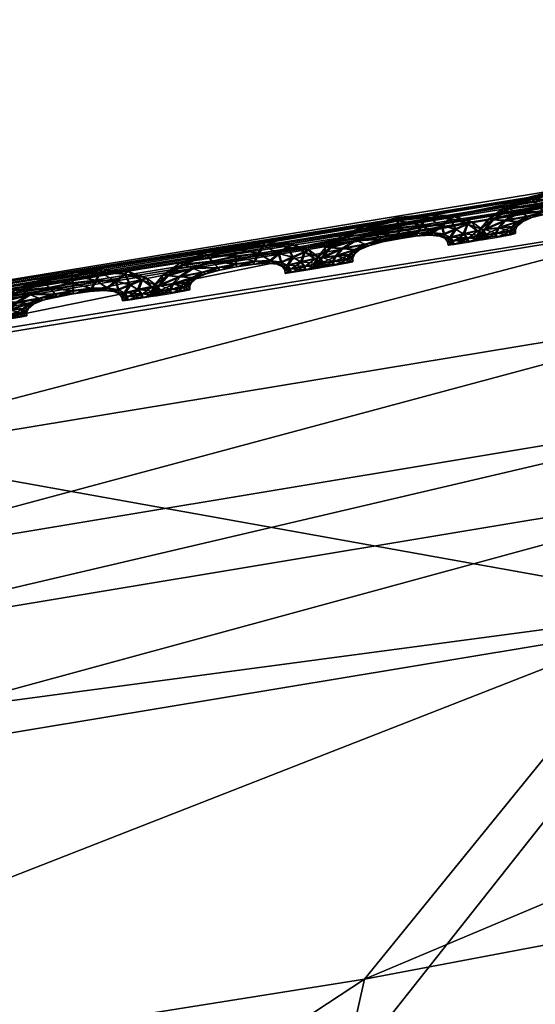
# Model space of a CAD drawing. Extents: x -7.4 to 7.4, y -11.5 to 9.8.
# Tile 406 of 469: x 1.388 to 1.563, y 9.3 to 9.635. Entities that reach past the tile are written whole.
import ezdxf

# ---------------------------------------------------------------- set-up
doc = ezdxf.new("R2010")
doc.units = 0
doc.header["$MEASUREMENT"] = 0
for name, color, linetype in [('A-FURN-3-ST', 150, 'Continuous'), ('A-FURN-3-ST-SEAM', 130, 'Continuous'), ('A-FURN-3-ST-SI', 160, 'Continuous')]:
    doc.layers.add(name, color=color, linetype=linetype)

msp = doc.modelspace()

# ---------------------------------------------------------------- meshes
at = {"layer": 'A-FURN-3-ST'}
mesh = msp.add_polyface(dxfattribs=at)
corners = [(0, 9.39906, 1.00155), (0.27167, 9.40709, 1.00151), (0.29098, 9.30467, 0.61819), (0.5936, 9.32387, 0.61819), (0.56214, 9.4288, 1.00144), (0.91719, 9.35069, 0.61819), (0.8849, 9.46131, 1.00129), (1.26207, 9.38711, 0.61819), (1.23172, 9.50581, 1.00113), (1.62401, 9.43544, 0.61819), (1.5897, 9.56341, 1.00098), (1.99019, 9.49361, 0.61819), (1.94875, 9.63192, 1.00083), (2.34041, 9.55636, 0.61819), (2.1241, 9.15424, 0.56582), (2.2831, 8.66878, 0.55836), (1.859, 8.65716, 0.55836), (1.73692, 9.11935, 0.56582), (1.35123, 9.09059, 0.56582), (1.44439, 8.6476, 0.55836), (1.03908, 8.64051, 0.55836), (0.97932, 9.06921, 0.56582), (0.63005, 9.05338, 0.56582), (0.65929, 8.63524, 0.55836), (1.49132, 7.51392, 0.55836), (1.48547, 8.11113, 0.55836), (1.91804, 8.11232, 0.55836), (1.93379, 7.51392, 0.55836), (2.39411, 8.11376, 0.55836), (0.6733, 7.51392, 0.55836), (0.67156, 8.1096, 0.55836), (1.06504, 8.11026, 0.55836), (1.06876, 7.51392, 0.55836), (0.6733, 6.87548, 0.55836), (0.32308, 6.87548, 0.55836), (0.32308, 7.51392, 0.55836), (0, 6.87548, 0.55836), (0, 7.51392, 0.55836), (0.32248, 8.10911, 0.55836), (0.31817, 8.63132, 0.55836), (0, 8.1089, 0.55836), (0, 8.62968, 0.55836), (0.30741, 9.0416, 0.56582), (0, 9.03682, 0.56582)]
mesh.append_faces([[corners[k] for k in face] for face in [(0, 1, 2), (3, 2, 1), (1, 4, 3), (5, 3, 4), (4, 6, 5), (7, 5, 6), (6, 8, 7), (9, 7, 8), (8, 10, 9), (11, 9, 10), (10, 12, 11), (13, 11, 12), (14, 15, 16), (16, 17, 14), (17, 9, 11), (11, 14, 17), (18, 7, 9), (9, 17, 18), (17, 16, 19), (19, 18, 17), (20, 21, 18), (18, 19, 20), (21, 5, 7), (7, 18, 21), (22, 3, 5), (5, 21, 22), (23, 22, 21), (21, 20, 23), (26, 16, 15), (25, 19, 16), (16, 26, 25), (31, 20, 19), (19, 25, 31), (30, 23, 20), (20, 31, 30), (23, 30, 38), (38, 39, 23), (39, 38, 40), (40, 41, 39), (39, 42, 22), (22, 23, 39), (42, 2, 3), (3, 22, 42), (2, 42, 43), (41, 43, 42), (42, 39, 41)]])
mesh.append_faces([[corners[k] for k in face] for face in [(26, 27, 24), (31, 32, 29), (25, 24, 32), (33, 29, 32), (34, 35, 29), (36, 37, 35), (38, 35, 37), (30, 29, 35)]], dxfattribs={"vtx0": -1, "vtx1": -1, "vtx2": -1})
mesh.append_faces([[corners[k] for k in face] for face in [(24, 25, 26), (27, 26, 28), (29, 30, 31), (32, 31, 25), (37, 40, 38), (35, 38, 30)]], dxfattribs={"vtx0": -1, "vtx2": -1})
mesh = msp.add_polyface(dxfattribs=at)
corners = [(0.87501, 9.47078, 17.62134), (1.2449, 9.51899, 17.61351), (1.24609, 9.51771, 17.60693), (0.87631, 9.46955, 17.61473), (0.87283, 9.47288, 17.63264), (1.24296, 9.52109, 17.62484), (1.61246, 9.5791, 17.60655), (1.61345, 9.57783, 17.59997), (1.61079, 9.58124, 17.61788), (1.65219, 9.48001, 17.6601), (1.2948, 9.42056, 17.66748), (1.24743, 9.3698, 17.76043), (1.60256, 9.4286, 17.75332), (1.65614, 9.50523, 17.64139), (1.29674, 9.44553, 17.64876), (0.93369, 9.39773, 17.65706), (0.93476, 9.3731, 17.67581), (1.27624, 9.47762, 17.65272), (0.91007, 9.42962, 17.66082), (1.25349, 9.50745, 17.65477), (0.88458, 9.45933, 17.66261), (1.63909, 9.53749, 17.64557), (1.61974, 9.56752, 17.64778), (1.24352, 9.52022, 17.64237), (0.87342, 9.47202, 17.65017), (1.2449, 9.51899, 17.60123), (1.61246, 9.5791, 17.59427), (1.61079, 9.58124, 17.58913), (1.24296, 9.52109, 17.59609), (1.61123, 9.58038, 17.63549), (0.87501, 9.47078, 17.60902), (0.87283, 9.47288, 17.60389), (1.9535, 9.49769, 17.74628), (1.50521, 9.30879, 17.94759)]
mesh.append_faces([[corners[k] for k in face] for face in [(0, 1, 2), (2, 3, 0), (4, 5, 1), (1, 0, 4), (1, 6, 7), (7, 2, 1), (5, 8, 6), (6, 1, 5), (9, 10, 11), (11, 12, 9), (13, 14, 10), (10, 9, 13), (14, 15, 16), (16, 10, 14), (17, 18, 15), (15, 14, 17), (19, 20, 18), (18, 17, 19), (21, 17, 14), (14, 13, 21), (22, 19, 17), (17, 21, 22), (23, 24, 20), (20, 19, 23), (5, 4, 24), (24, 23, 5), (25, 26, 27), (27, 28, 25), (2, 7, 26), (26, 25, 2), (29, 23, 19), (19, 22, 29), (8, 5, 23), (23, 29, 8), (30, 25, 28), (28, 31, 30), (3, 2, 25), (25, 30, 3), (32, 12, 33)]])
mesh = msp.add_polyface(dxfattribs=at)
corners = [(1.2948, 9.42056, 17.66748), (0.93476, 9.3731, 17.67581), (0.89499, 9.32341, 17.7683), (1.24743, 9.3698, 17.76043), (0.59269, 9.3387, 17.68322), (0.93369, 9.39773, 17.65706), (0.58957, 9.36317, 17.66451), (0.91007, 9.42962, 17.66082), (2.1687, 9.2031, 18.1293), (2.29245, 8.80848, 18.22545), (2.63329, 8.83947, 18.21788), (2.46075, 9.25498, 18.12257), (2.50658, 8.31321, 18.25561), (1.91864, 8.77223, 18.23218), (2.07261, 8.3011, 18.26371), (1.81998, 9.14233, 18.13607), (1.1462, 8.71084, 18.24386), (1.53169, 8.73857, 18.23823), (1.45539, 9.08601, 18.14223), (1.09527, 9.03921, 18.14817), (1.64855, 8.28994, 18.27036), (1.23394, 8.28071, 18.27603), (0.77881, 8.6902, 18.24922), (0.75585, 9.00398, 18.1541), (0.83298, 8.27387, 18.28105), (2.67809, 9.27442, 18.10911), (2.65596, 9.5248, 17.92134), (1.15265, 9.25259, 17.95413), (0.81335, 9.20924, 17.96105), (1.85947, 9.37574, 17.941), (1.50521, 9.30879, 17.94759), (1.60256, 9.4286, 17.75332), (1.9535, 9.49769, 17.74628), (2.46914, 9.50927, 17.92716), (2.19743, 9.44775, 17.93382)]
mesh.append_faces([[corners[k] for k in face] for face in [(0, 1, 2), (2, 3, 0), (4, 1, 5), (6, 5, 7), (8, 9, 10), (10, 11, 8), (10, 9, 12), (9, 13, 14), (14, 12, 9), (15, 13, 9), (9, 8, 15), (16, 17, 18), (18, 19, 16), (17, 13, 15), (15, 18, 17), (13, 17, 20), (20, 14, 13), (17, 16, 21), (21, 20, 17), (22, 16, 19), (19, 23, 22), (21, 16, 22), (22, 24, 21), (11, 25, 26), (27, 28, 23), (23, 19, 27), (3, 2, 28), (28, 27, 3), (29, 30, 18), (18, 15, 29), (30, 27, 19), (19, 18, 30), (31, 3, 27), (27, 30, 31), (30, 29, 32), (33, 34, 8), (8, 11, 33), (34, 29, 15), (15, 8, 34)]])
at = {"layer": 'A-FURN-3-ST-SEAM'}
mesh = msp.add_polyface(dxfattribs=at)
corners = [(1.55444, 9.57086, 17.60446), (1.56244, 9.57407, 17.60434), (1.56437, 9.57189, 17.6056), (1.57225, 9.57366, 17.60545), (1.56157, 9.57494, 17.601), (1.55777, 9.5695, 17.60571), (1.57245, 9.57107, 17.60419), (1.57197, 9.5763, 17.60419), (1.57169, 9.57737, 17.60081), (1.55306, 9.57144, 17.60111), (1.5491, 9.56707, 17.60454), (1.56623, 9.56979, 17.60431), (1.5787, 9.57193, 17.60408), (1.5802, 9.57465, 17.60529), (1.57166, 9.57642, 17.59746), (1.56212, 9.5742, 17.59761), (1.55333, 9.56674, 17.60575), (1.56101, 9.56822, 17.60442), (1.57237, 9.57016, 17.60084), (1.56679, 9.56905, 17.60096), (1.58159, 9.57737, 17.60396), (1.58199, 9.57844, 17.60062), (1.58127, 9.57749, 17.59727), (1.55412, 9.57098, 17.59773), (1.5474, 9.56728, 17.60119), (1.54625, 9.56374, 17.60454), (1.56208, 9.56781, 17.60104), (1.57799, 9.57098, 17.60069), (1.58404, 9.57222, 17.60392), (1.58705, 9.57457, 17.60514), (1.57977, 9.57482, 17.59601), (1.57185, 9.57383, 17.59621), (1.56398, 9.5721, 17.59636), (1.55096, 9.56419, 17.60579), (1.55749, 9.56641, 17.60446), (1.55891, 9.56637, 17.60107), (1.56592, 9.56995, 17.59757), (1.57213, 9.57119, 17.59746), (1.56069, 9.56835, 17.59769), (1.5899, 9.577, 17.60381), (1.59085, 9.57795, 17.60043), (1.58962, 9.57712, 17.59708), (1.58661, 9.57477, 17.5959), (1.55737, 9.56971, 17.59643), (1.54882, 9.56723, 17.5978), (1.54435, 9.56365, 17.60119), (1.54522, 9.56163, 17.60457), (1.55717, 9.56653, 17.59773), (1.57838, 9.5721, 17.59734), (1.58278, 9.5714, 17.60062), (1.58776, 9.57164, 17.60389), (1.59184, 9.57338, 17.60503), (1.58373, 9.57234, 17.59723), (1.54328, 9.56139, 17.60119), (1.55013, 9.56237, 17.60579), (1.55559, 9.56464, 17.6045), (1.55717, 9.56489, 17.60111), (1.55527, 9.5648, 17.59776), (1.55294, 9.56691, 17.59651), (1.59576, 9.57515, 17.6037), (1.5971, 9.57589, 17.60027), (1.59544, 9.57531, 17.59697), (1.5914, 9.57358, 17.59579), (1.58744, 9.57177, 17.59716), (1.54593, 9.56386, 17.59784), (1.54495, 9.56176, 17.59784), (1.5432, 9.56003, 17.60119), (1.54518, 9.56027, 17.60457), (1.55056, 9.56435, 17.59655), (1.58614, 9.57107, 17.60054), (1.58994, 9.57057, 17.60381), (1.59461, 9.57173, 17.60499), (1.5449, 9.56044, 17.59784), (1.55009, 9.5611, 17.60579), (1.55492, 9.5632, 17.6045), (1.55658, 9.56357, 17.60111), (1.55464, 9.56336, 17.59776), (1.59916, 9.57288, 17.60362), (1.6007, 9.57338, 17.60024), (1.59884, 9.573, 17.59689), (1.59417, 9.57189, 17.59575), (1.58962, 9.57074, 17.59708), (1.58804, 9.57024, 17.6005), (1.54973, 9.56258, 17.59655), (1.54969, 9.5613, 17.59655), (1.59085, 9.56942, 17.60381), (1.59571, 9.57029, 17.60495), (1.55492, 9.56196, 17.6045), (1.55662, 9.56237, 17.60111), (1.55464, 9.56213, 17.59776), (1.58887, 9.56913, 17.6005), (1.60051, 9.57119, 17.60358), (1.60217, 9.5716, 17.6002), (1.60019, 9.57131, 17.59685), (1.59528, 9.57045, 17.59571), (1.59049, 9.56954, 17.59708), (1.58907, 9.56798, 17.60046), (1.59105, 9.56822, 17.60381), (1.59599, 9.56905, 17.60495), (1.59073, 9.56835, 17.59708), (1.60082, 9.56991, 17.60358), (1.60248, 9.57029, 17.6002), (1.60046, 9.57004, 17.59685), (1.59556, 9.56921, 17.59571)]
mesh.append_faces([[corners[k] for k in face] for face in [(2, 1, 0), (1, 2, 3), (0, 1, 4), (0, 5, 2), (6, 3, 2), (3, 7, 1), (8, 4, 1), (4, 9, 0), (5, 0, 10), (11, 2, 5), (3, 6, 12), (2, 11, 6), (7, 3, 13), (1, 7, 8), (4, 8, 14), (9, 4, 15), (10, 0, 9), (10, 16, 5), (5, 17, 11), (12, 6, 18), (12, 13, 3), (6, 11, 19), (13, 20, 7), (21, 8, 7), (22, 14, 8), (14, 15, 4), (15, 23, 9), (9, 24, 10), (16, 10, 25), (17, 5, 16), (11, 17, 26), (19, 18, 6), (18, 27, 12), (13, 12, 28), (26, 19, 11), (20, 13, 29), (7, 20, 21), (8, 21, 22), (14, 22, 30), (15, 14, 31), (23, 15, 32), (24, 9, 23), (25, 10, 24), (25, 33, 16), (16, 34, 17), (35, 26, 17), (18, 19, 36), (27, 18, 37), (28, 12, 27), (28, 29, 13), (19, 26, 38), (29, 39, 20), (40, 21, 20), (41, 22, 21), (42, 30, 22), (30, 31, 14), (31, 32, 15), (32, 43, 23), (23, 44, 24), (24, 45, 25), (33, 25, 46), (34, 16, 33), (17, 34, 35), (26, 35, 47), (38, 36, 19), (36, 37, 18), (37, 48, 27), (27, 49, 28), (29, 28, 50), (47, 38, 26), (39, 29, 51), (20, 39, 40), (21, 40, 41), (22, 41, 42), (30, 42, 52), (31, 30, 48), (32, 31, 37), (43, 32, 36), (44, 23, 43), (45, 24, 44), (25, 45, 53), (53, 46, 25), (46, 54, 33), (33, 55, 34), (56, 35, 34), (57, 47, 35), (36, 38, 43), (37, 36, 32), (48, 37, 31), (49, 27, 48), (50, 28, 49), (50, 51, 29), (38, 47, 58), (51, 59, 39), (60, 40, 39), (61, 41, 40), (62, 42, 41), (63, 52, 42), (52, 48, 30), (43, 58, 44), (44, 64, 45), (65, 53, 45), (46, 53, 66), (54, 46, 67), (55, 33, 54), (34, 55, 56), (35, 56, 57), (47, 57, 68), (58, 43, 38), (48, 52, 49), (49, 69, 50), (51, 50, 70), (68, 58, 47), (59, 51, 71), (39, 59, 60), (40, 60, 61), (41, 61, 62), (42, 62, 63), (52, 63, 69), (64, 44, 58), (45, 64, 65), (53, 65, 72), (72, 66, 53), (66, 67, 46), (67, 73, 54), (54, 74, 55), (56, 55, 74), (57, 56, 75), (68, 57, 76), (69, 49, 52), (70, 50, 69), (70, 71, 51), (58, 68, 64), (71, 77, 59), (78, 60, 59), (79, 61, 60), (80, 62, 61), (81, 63, 62), (82, 69, 63), (83, 65, 64), (84, 72, 65), (74, 54, 73), (74, 75, 56), (75, 76, 57), (76, 83, 68), (69, 82, 70), (71, 70, 85), (64, 68, 83), (77, 71, 86), (59, 77, 78), (60, 78, 79), (61, 79, 80), (62, 80, 81), (63, 81, 82), (65, 83, 84), (73, 87, 74), (75, 74, 87), (76, 75, 88), (83, 76, 89), (70, 82, 90), (90, 85, 70), (85, 86, 71), (86, 91, 77), (78, 77, 91), (79, 78, 92), (80, 79, 93), (81, 80, 94), (82, 81, 95), (89, 84, 83), (87, 88, 75), (88, 89, 76), (95, 90, 82), (85, 90, 96), (86, 85, 97), (91, 86, 98), (91, 92, 78), (92, 93, 79), (93, 94, 80), (94, 95, 81), (90, 95, 99), (99, 96, 90), (96, 97, 85), (97, 98, 86), (98, 100, 91), (92, 91, 100), (93, 92, 101), (94, 93, 102), (95, 94, 103), (103, 99, 95), (100, 101, 92), (101, 102, 93), (102, 103, 94)]])
mesh = msp.add_polyface(dxfattribs=at)
corners = [(1.49908, 9.5613, 17.60548), (1.50707, 9.56452, 17.60537), (1.50901, 9.56237, 17.60663), (1.51689, 9.5641, 17.60647), (1.5062, 9.56538, 17.60202), (1.5024, 9.55999, 17.60674), (1.51708, 9.56151, 17.60522), (1.51661, 9.56678, 17.60518), (1.51637, 9.56781, 17.60184), (1.49769, 9.56188, 17.60214), (1.49374, 9.55756, 17.60556), (1.51087, 9.56027, 17.60533), (1.5233, 9.56242, 17.60507), (1.52484, 9.56509, 17.60632), (1.51629, 9.56691, 17.59849), (1.50676, 9.56464, 17.59864), (1.49797, 9.55718, 17.60678), (1.50561, 9.55867, 17.60545), (1.51701, 9.5606, 17.60187), (1.51143, 9.55953, 17.60195), (1.52626, 9.56781, 17.60499), (1.52666, 9.56893, 17.60164), (1.52595, 9.56798, 17.5983), (1.49876, 9.56147, 17.59875), (1.49204, 9.55776, 17.60221), (1.49085, 9.55417, 17.60556), (1.50668, 9.55825, 17.60206), (1.52258, 9.56147, 17.60172), (1.52868, 9.56266, 17.60495), (1.53169, 9.56501, 17.60617), (1.52441, 9.56526, 17.59704), (1.51645, 9.56431, 17.59723), (1.50861, 9.56254, 17.59734), (1.49559, 9.55463, 17.60681), (1.50209, 9.55685, 17.60548), (1.50351, 9.55681, 17.6021), (1.51056, 9.5604, 17.5986), (1.51677, 9.56163, 17.59849), (1.50533, 9.55883, 17.59872), (1.53458, 9.56744, 17.60484), (1.53548, 9.56843, 17.60145), (1.53426, 9.56756, 17.59811), (1.53125, 9.56522, 17.59693), (1.50201, 9.56015, 17.59746), (1.49346, 9.55768, 17.59883), (1.48895, 9.55409, 17.60221), (1.48982, 9.55207, 17.6056), (1.50181, 9.55702, 17.59875), (1.52298, 9.56254, 17.59837), (1.52741, 9.56184, 17.60164), (1.5324, 9.56209, 17.60488), (1.53643, 9.56382, 17.60606), (1.52836, 9.56278, 17.59826), (1.48788, 9.55183, 17.60221), (1.49472, 9.55286, 17.60681), (1.50019, 9.55512, 17.60552), (1.50177, 9.55533, 17.60214), (1.49991, 9.55524, 17.59879), (1.49757, 9.55739, 17.59754), (1.54039, 9.56559, 17.60472), (1.54174, 9.56633, 17.6013), (1.54008, 9.56575, 17.59799), (1.536, 9.56402, 17.59681), (1.53208, 9.56225, 17.59818), (1.49057, 9.55434, 17.59883), (1.48954, 9.5522, 17.59887), (1.4878, 9.55051, 17.60221), (1.48978, 9.55076, 17.6056), (1.49516, 9.55479, 17.59754), (1.53074, 9.56151, 17.60157), (1.53453, 9.56106, 17.60484), (1.5392, 9.56217, 17.60602), (1.4895, 9.55088, 17.59887), (1.49469, 9.55154, 17.60681), (1.49951, 9.55364, 17.60552), (1.50121, 9.55401, 17.60214), (1.49924, 9.5538, 17.59879), (1.54375, 9.56332, 17.60465), (1.54534, 9.56382, 17.60126), (1.54344, 9.56344, 17.59792), (1.53877, 9.56233, 17.59677), (1.53422, 9.56118, 17.59811), (1.53268, 9.56068, 17.60153), (1.49433, 9.55302, 17.59757), (1.49429, 9.55174, 17.59757), (1.53545, 9.55986, 17.60484), (1.54035, 9.56073, 17.60598), (1.49951, 9.5524, 17.60552), (1.50121, 9.55281, 17.60214), (1.49924, 9.55257, 17.59879), (1.53347, 9.55961, 17.60149), (1.5451, 9.56163, 17.60461), (1.54676, 9.56201, 17.60123), (1.54478, 9.56176, 17.59788), (1.53992, 9.56089, 17.59674), (1.53513, 9.55999, 17.59811), (1.53367, 9.55842, 17.60149), (1.53564, 9.55867, 17.60484), (1.54059, 9.55949, 17.60598), (1.53533, 9.55879, 17.59811), (1.54542, 9.56035, 17.60461), (1.54708, 9.56073, 17.60123), (1.5451, 9.56048, 17.59788), (1.54015, 9.55965, 17.59674)]
mesh.append_faces([[corners[k] for k in face] for face in [(2, 1, 0), (1, 2, 3), (0, 1, 4), (0, 5, 2), (6, 3, 2), (3, 7, 1), (8, 4, 1), (4, 9, 0), (5, 0, 10), (11, 2, 5), (3, 6, 12), (2, 11, 6), (7, 3, 13), (1, 7, 8), (4, 8, 14), (9, 4, 15), (10, 0, 9), (10, 16, 5), (5, 17, 11), (12, 6, 18), (12, 13, 3), (6, 11, 19), (13, 20, 7), (21, 8, 7), (22, 14, 8), (14, 15, 4), (15, 23, 9), (9, 24, 10), (16, 10, 25), (17, 5, 16), (11, 17, 26), (19, 18, 6), (18, 27, 12), (13, 12, 28), (26, 19, 11), (20, 13, 29), (7, 20, 21), (8, 21, 22), (14, 22, 30), (15, 14, 31), (23, 15, 32), (24, 9, 23), (25, 10, 24), (25, 33, 16), (16, 34, 17), (35, 26, 17), (18, 19, 36), (27, 18, 37), (28, 12, 27), (28, 29, 13), (19, 26, 38), (29, 39, 20), (40, 21, 20), (41, 22, 21), (42, 30, 22), (30, 31, 14), (31, 32, 15), (32, 43, 23), (23, 44, 24), (24, 45, 25), (33, 25, 46), (34, 16, 33), (17, 34, 35), (26, 35, 47), (38, 36, 19), (36, 37, 18), (37, 48, 27), (27, 49, 28), (29, 28, 50), (47, 38, 26), (39, 29, 51), (20, 39, 40), (21, 40, 41), (22, 41, 42), (30, 42, 52), (31, 30, 48), (32, 31, 37), (43, 32, 36), (44, 23, 43), (45, 24, 44), (25, 45, 53), (53, 46, 25), (46, 54, 33), (33, 55, 34), (56, 35, 34), (57, 47, 35), (36, 38, 43), (37, 36, 32), (48, 37, 31), (49, 27, 48), (50, 28, 49), (50, 51, 29), (38, 47, 58), (51, 59, 39), (60, 40, 39), (61, 41, 40), (62, 42, 41), (63, 52, 42), (52, 48, 30), (43, 58, 44), (44, 64, 45), (65, 53, 45), (46, 53, 66), (54, 46, 67), (55, 33, 54), (34, 55, 56), (35, 56, 57), (47, 57, 68), (58, 43, 38), (48, 52, 49), (49, 69, 50), (51, 50, 70), (68, 58, 47), (59, 51, 71), (39, 59, 60), (40, 60, 61), (41, 61, 62), (42, 62, 63), (52, 63, 69), (64, 44, 58), (45, 64, 65), (53, 65, 72), (72, 66, 53), (66, 67, 46), (67, 73, 54), (54, 74, 55), (56, 55, 74), (57, 56, 75), (68, 57, 76), (69, 49, 52), (70, 50, 69), (70, 71, 51), (58, 68, 64), (71, 77, 59), (78, 60, 59), (79, 61, 60), (80, 62, 61), (81, 63, 62), (82, 69, 63), (83, 65, 64), (84, 72, 65), (74, 54, 73), (74, 75, 56), (75, 76, 57), (76, 83, 68), (69, 82, 70), (71, 70, 85), (64, 68, 83), (77, 71, 86), (59, 77, 78), (60, 78, 79), (61, 79, 80), (62, 80, 81), (63, 81, 82), (65, 83, 84), (73, 87, 74), (75, 74, 87), (76, 75, 88), (83, 76, 89), (70, 82, 90), (90, 85, 70), (85, 86, 71), (86, 91, 77), (78, 77, 91), (79, 78, 92), (80, 79, 93), (81, 80, 94), (82, 81, 95), (89, 84, 83), (87, 88, 75), (88, 89, 76), (95, 90, 82), (85, 90, 96), (86, 85, 97), (91, 86, 98), (91, 92, 78), (92, 93, 79), (93, 94, 80), (94, 95, 81), (90, 95, 99), (99, 96, 90), (96, 97, 85), (97, 98, 86), (98, 100, 91), (92, 91, 100), (93, 92, 101), (94, 93, 102), (95, 94, 103), (103, 99, 95), (100, 101, 92), (101, 102, 93), (102, 103, 94)]])
mesh = msp.add_polyface(dxfattribs=at)
corners = [(1.44371, 9.55178, 17.60651), (1.45171, 9.555, 17.6064), (1.45365, 9.55281, 17.60765), (1.46152, 9.55459, 17.6075), (1.45084, 9.55587, 17.60305), (1.44704, 9.55047, 17.60777), (1.46168, 9.55199, 17.60624), (1.46125, 9.55722, 17.60621), (1.46101, 9.5583, 17.60286), (1.44233, 9.55236, 17.60317), (1.43837, 9.54804, 17.60659), (1.45547, 9.55071, 17.60636), (1.46793, 9.55286, 17.60609), (1.46948, 9.55554, 17.60731), (1.46093, 9.55735, 17.59947), (1.45139, 9.55512, 17.59967), (1.44257, 9.54766, 17.60781), (1.45025, 9.54915, 17.60647), (1.4616, 9.55104, 17.60286), (1.45602, 9.54997, 17.60297), (1.4709, 9.5583, 17.60602), (1.4713, 9.55937, 17.60263), (1.47059, 9.55842, 17.59929), (1.4434, 9.55195, 17.59978), (1.43663, 9.54824, 17.60324), (1.43544, 9.54466, 17.60659), (1.45131, 9.54874, 17.60309), (1.46722, 9.55191, 17.60275), (1.47328, 9.55311, 17.60598), (1.47628, 9.55549, 17.6072), (1.46904, 9.55574, 17.59807), (1.46109, 9.55475, 17.59826), (1.45321, 9.55302, 17.59837), (1.44019, 9.54511, 17.60784), (1.44672, 9.54734, 17.60651), (1.44811, 9.54729, 17.60313), (1.45515, 9.55084, 17.59963), (1.46137, 9.55211, 17.59951), (1.44993, 9.54927, 17.59974), (1.47921, 9.55792, 17.60586), (1.48016, 9.55887, 17.60248), (1.4789, 9.55805, 17.59913), (1.47585, 9.55566, 17.59792), (1.44661, 9.55063, 17.59849), (1.43806, 9.54816, 17.59986), (1.43358, 9.54457, 17.60324), (1.43441, 9.54256, 17.60663), (1.44641, 9.54746, 17.59978), (1.46762, 9.55298, 17.59936), (1.47201, 9.55228, 17.60267), (1.477, 9.55257, 17.6059), (1.48107, 9.5543, 17.60708), (1.47296, 9.55327, 17.59929), (1.43248, 9.54231, 17.60324), (1.43932, 9.5433, 17.60784), (1.44478, 9.54557, 17.60655), (1.44641, 9.54581, 17.60317), (1.44451, 9.54573, 17.59982), (1.44217, 9.54783, 17.59857), (1.48503, 9.55607, 17.60575), (1.48634, 9.55677, 17.60233), (1.48467, 9.5562, 17.59902), (1.48064, 9.55446, 17.59784), (1.47668, 9.55269, 17.59921), (1.43517, 9.54482, 17.59986), (1.43414, 9.54268, 17.59989), (1.4324, 9.54095, 17.60324), (1.43438, 9.5412, 17.60663), (1.4398, 9.54527, 17.59857), (1.47533, 9.55195, 17.60259), (1.47917, 9.5515, 17.60586), (1.48384, 9.55261, 17.60704), (1.43406, 9.54136, 17.59989), (1.43928, 9.54202, 17.60784), (1.44411, 9.54412, 17.60655), (1.44581, 9.54449, 17.60317), (1.44383, 9.54429, 17.59982), (1.48839, 9.55376, 17.60568), (1.48994, 9.55426, 17.60225), (1.48804, 9.55393, 17.59894), (1.48337, 9.55277, 17.59776), (1.47886, 9.55162, 17.59913), (1.47727, 9.55113, 17.60256), (1.43893, 9.5435, 17.5986), (1.43889, 9.54223, 17.5986), (1.48004, 9.5503, 17.60586), (1.48495, 9.55117, 17.60701), (1.44411, 9.54289, 17.60655), (1.44581, 9.54325, 17.60317), (1.44383, 9.54301, 17.59982), (1.47807, 9.55005, 17.60252), (1.48974, 9.55207, 17.60564), (1.49136, 9.55249, 17.60225), (1.48938, 9.5522, 17.59891), (1.48452, 9.55133, 17.59776), (1.47973, 9.55043, 17.59913), (1.47826, 9.54886, 17.60252), (1.48024, 9.54911, 17.60586), (1.48519, 9.54993, 17.60701), (1.47992, 9.54923, 17.59913), (1.49002, 9.55079, 17.60564), (1.49168, 9.55117, 17.60225), (1.4897, 9.55092, 17.59891), (1.48475, 9.5501, 17.59776)]
mesh.append_faces([[corners[k] for k in face] for face in [(2, 1, 0), (1, 2, 3), (0, 1, 4), (0, 5, 2), (6, 3, 2), (3, 7, 1), (8, 4, 1), (4, 9, 0), (5, 0, 10), (11, 2, 5), (3, 6, 12), (2, 11, 6), (7, 3, 13), (1, 7, 8), (4, 8, 14), (9, 4, 15), (10, 0, 9), (10, 16, 5), (5, 17, 11), (12, 6, 18), (12, 13, 3), (6, 11, 19), (13, 20, 7), (21, 8, 7), (22, 14, 8), (14, 15, 4), (15, 23, 9), (9, 24, 10), (16, 10, 25), (17, 5, 16), (11, 17, 26), (19, 18, 6), (18, 27, 12), (13, 12, 28), (26, 19, 11), (20, 13, 29), (7, 20, 21), (8, 21, 22), (14, 22, 30), (15, 14, 31), (23, 15, 32), (24, 9, 23), (25, 10, 24), (25, 33, 16), (16, 34, 17), (35, 26, 17), (18, 19, 36), (27, 18, 37), (28, 12, 27), (28, 29, 13), (19, 26, 38), (29, 39, 20), (40, 21, 20), (41, 22, 21), (42, 30, 22), (30, 31, 14), (31, 32, 15), (32, 43, 23), (23, 44, 24), (24, 45, 25), (33, 25, 46), (34, 16, 33), (17, 34, 35), (26, 35, 47), (38, 36, 19), (36, 37, 18), (37, 48, 27), (27, 49, 28), (29, 28, 50), (47, 38, 26), (39, 29, 51), (20, 39, 40), (21, 40, 41), (22, 41, 42), (30, 42, 52), (31, 30, 48), (32, 31, 37), (43, 32, 36), (44, 23, 43), (45, 24, 44), (25, 45, 53), (53, 46, 25), (46, 54, 33), (33, 55, 34), (56, 35, 34), (57, 47, 35), (36, 38, 43), (37, 36, 32), (48, 37, 31), (49, 27, 48), (50, 28, 49), (50, 51, 29), (38, 47, 58), (51, 59, 39), (60, 40, 39), (61, 41, 40), (62, 42, 41), (63, 52, 42), (52, 48, 30), (43, 58, 44), (44, 64, 45), (65, 53, 45), (46, 53, 66), (54, 46, 67), (55, 33, 54), (34, 55, 56), (35, 56, 57), (47, 57, 68), (58, 43, 38), (48, 52, 49), (49, 69, 50), (51, 50, 70), (68, 58, 47), (59, 51, 71), (39, 59, 60), (40, 60, 61), (41, 61, 62), (42, 62, 63), (52, 63, 69), (64, 44, 58), (45, 64, 65), (53, 65, 72), (72, 66, 53), (66, 67, 46), (67, 73, 54), (54, 74, 55), (56, 55, 74), (57, 56, 75), (68, 57, 76), (69, 49, 52), (70, 50, 69), (70, 71, 51), (58, 68, 64), (71, 77, 59), (78, 60, 59), (79, 61, 60), (80, 62, 61), (81, 63, 62), (82, 69, 63), (83, 65, 64), (84, 72, 65), (74, 54, 73), (74, 75, 56), (75, 76, 57), (76, 83, 68), (69, 82, 70), (71, 70, 85), (64, 68, 83), (77, 71, 86), (59, 77, 78), (60, 78, 79), (61, 79, 80), (62, 80, 81), (63, 81, 82), (65, 83, 84), (73, 87, 74), (75, 74, 87), (76, 75, 88), (83, 76, 89), (70, 82, 90), (90, 85, 70), (85, 86, 71), (86, 91, 77), (78, 77, 91), (79, 78, 92), (80, 79, 93), (81, 80, 94), (82, 81, 95), (89, 84, 83), (87, 88, 75), (88, 89, 76), (95, 90, 82), (85, 90, 96), (86, 85, 97), (91, 86, 98), (91, 92, 78), (92, 93, 79), (93, 94, 80), (94, 95, 81), (90, 95, 99), (99, 96, 90), (96, 97, 85), (97, 98, 86), (98, 100, 91), (92, 91, 100), (93, 92, 101), (94, 93, 102), (95, 94, 103), (103, 99, 95), (100, 101, 92), (101, 102, 93), (102, 103, 94)]])
mesh = msp.add_polyface(dxfattribs=at)
corners = [(1.38823, 9.54297, 17.60758), (1.39627, 9.54602, 17.60746), (1.39821, 9.54383, 17.60868), (1.40612, 9.54544, 17.60853), (1.39544, 9.54692, 17.60408), (1.39156, 9.54157, 17.60879), (1.40624, 9.54284, 17.60727), (1.40584, 9.54812, 17.60727), (1.40561, 9.54915, 17.60389), (1.38685, 9.54355, 17.60423), (1.38285, 9.53926, 17.60765), (1.40002, 9.54169, 17.60742), (1.41249, 9.54363, 17.60716), (1.41407, 9.54631, 17.60838), (1.40553, 9.54824, 17.60054), (1.39595, 9.54618, 17.60073), (1.38709, 9.53885, 17.60887), (1.39476, 9.54021, 17.6075), (1.40616, 9.54194, 17.60392), (1.40058, 9.54095, 17.60404), (1.4155, 9.54902, 17.60708), (1.41589, 9.5501, 17.6037), (1.41518, 9.54915, 17.60035), (1.38796, 9.54309, 17.60084), (1.38115, 9.53951, 17.60431), (1.37992, 9.53596, 17.60765), (1.39583, 9.53975, 17.60416), (1.41178, 9.54272, 17.60381), (1.41787, 9.54383, 17.60704), (1.42088, 9.54614, 17.60822), (1.41364, 9.54651, 17.59913), (1.40569, 9.54565, 17.59929), (1.39777, 9.54404, 17.59944), (1.38467, 9.53634, 17.60891), (1.3912, 9.53848, 17.60758), (1.39262, 9.53839, 17.60419), (1.39971, 9.54186, 17.60069), (1.40592, 9.54301, 17.60058), (1.39445, 9.54037, 17.60081), (1.42381, 9.54853, 17.60689), (1.42476, 9.54948, 17.60351), (1.42349, 9.54866, 17.60016), (1.42044, 9.54634, 17.59898), (1.39116, 9.54177, 17.59955), (1.38258, 9.53943, 17.60092), (1.37806, 9.53588, 17.60431), (1.3789, 9.53386, 17.60769), (1.39092, 9.5386, 17.60084), (1.41222, 9.54379, 17.60043), (1.41661, 9.54301, 17.6037), (1.42159, 9.54322, 17.60697), (1.42567, 9.54486, 17.60811), (1.41756, 9.54396, 17.60031), (1.37692, 9.53366, 17.60434), (1.3838, 9.53456, 17.60891), (1.3893, 9.53675, 17.60761), (1.39088, 9.53695, 17.60423), (1.38899, 9.53687, 17.60088), (1.38669, 9.53905, 17.59963), (1.42963, 9.54659, 17.60678), (1.43097, 9.54729, 17.60336), (1.42931, 9.54672, 17.60005), (1.42524, 9.54507, 17.59887), (1.42128, 9.54334, 17.60024), (1.37965, 9.53613, 17.60096), (1.37862, 9.53403, 17.60096), (1.37684, 9.53234, 17.60434), (1.37882, 9.53254, 17.60769), (1.38428, 9.5365, 17.59967), (1.41993, 9.54264, 17.60362), (1.42373, 9.5421, 17.60689), (1.4284, 9.54317, 17.60807), (1.37854, 9.53267, 17.60096), (1.38376, 9.53329, 17.60891), (1.38863, 9.5353, 17.60761), (1.39029, 9.53563, 17.60423), (1.38831, 9.53543, 17.60088), (1.43299, 9.54429, 17.6067), (1.43453, 9.54478, 17.60328), (1.43267, 9.54441, 17.59997), (1.42796, 9.54334, 17.59883), (1.42341, 9.54223, 17.6002), (1.42183, 9.54177, 17.60358), (1.3834, 9.53477, 17.59967), (1.38337, 9.53345, 17.59967), (1.4246, 9.54091, 17.60689), (1.42951, 9.54173, 17.60804), (1.38859, 9.53407, 17.60761), (1.39029, 9.53444, 17.60423), (1.38831, 9.53419, 17.60088), (1.42262, 9.54066, 17.60358), (1.4343, 9.54256, 17.60666), (1.43596, 9.54297, 17.60328), (1.43398, 9.54272, 17.59993), (1.42907, 9.5419, 17.59879), (1.42429, 9.54107, 17.60016), (1.42282, 9.53951, 17.60358), (1.42484, 9.53971, 17.60689), (1.42975, 9.5405, 17.60804), (1.42452, 9.53984, 17.60016), (1.43457, 9.54128, 17.60666), (1.43628, 9.54165, 17.60328), (1.43426, 9.54144, 17.59993), (1.42931, 9.54066, 17.59879)]
mesh.append_faces([[corners[k] for k in face] for face in [(2, 1, 0), (1, 2, 3), (0, 1, 4), (0, 5, 2), (6, 3, 2), (3, 7, 1), (8, 4, 1), (4, 9, 0), (5, 0, 10), (11, 2, 5), (3, 6, 12), (2, 11, 6), (7, 3, 13), (1, 7, 8), (4, 8, 14), (9, 4, 15), (10, 0, 9), (10, 16, 5), (5, 17, 11), (12, 6, 18), (12, 13, 3), (6, 11, 19), (13, 20, 7), (21, 8, 7), (22, 14, 8), (14, 15, 4), (15, 23, 9), (9, 24, 10), (16, 10, 25), (17, 5, 16), (11, 17, 26), (19, 18, 6), (18, 27, 12), (13, 12, 28), (26, 19, 11), (20, 13, 29), (7, 20, 21), (8, 21, 22), (14, 22, 30), (15, 14, 31), (23, 15, 32), (24, 9, 23), (25, 10, 24), (25, 33, 16), (16, 34, 17), (35, 26, 17), (18, 19, 36), (27, 18, 37), (28, 12, 27), (28, 29, 13), (19, 26, 38), (29, 39, 20), (40, 21, 20), (41, 22, 21), (42, 30, 22), (30, 31, 14), (31, 32, 15), (32, 43, 23), (23, 44, 24), (24, 45, 25), (33, 25, 46), (34, 16, 33), (17, 34, 35), (26, 35, 47), (38, 36, 19), (36, 37, 18), (37, 48, 27), (27, 49, 28), (29, 28, 50), (47, 38, 26), (39, 29, 51), (20, 39, 40), (21, 40, 41), (22, 41, 42), (30, 42, 52), (31, 30, 48), (32, 31, 37), (43, 32, 36), (44, 23, 43), (45, 24, 44), (25, 45, 53), (53, 46, 25), (46, 54, 33), (33, 55, 34), (56, 35, 34), (57, 47, 35), (36, 38, 43), (37, 36, 32), (48, 37, 31), (49, 27, 48), (50, 28, 49), (50, 51, 29), (38, 47, 58), (51, 59, 39), (60, 40, 39), (61, 41, 40), (62, 42, 41), (63, 52, 42), (52, 48, 30), (43, 58, 44), (44, 64, 45), (65, 53, 45), (46, 53, 66), (54, 46, 67), (55, 33, 54), (34, 55, 56), (35, 56, 57), (47, 57, 68), (58, 43, 38), (48, 52, 49), (49, 69, 50), (51, 50, 70), (68, 58, 47), (59, 51, 71), (39, 59, 60), (40, 60, 61), (41, 61, 62), (42, 62, 63), (52, 63, 69), (64, 44, 58), (45, 64, 65), (53, 65, 72), (72, 66, 53), (66, 67, 46), (67, 73, 54), (54, 74, 55), (56, 55, 74), (57, 56, 75), (68, 57, 76), (69, 49, 52), (70, 50, 69), (70, 71, 51), (58, 68, 64), (71, 77, 59), (78, 60, 59), (79, 61, 60), (80, 62, 61), (81, 63, 62), (82, 69, 63), (83, 65, 64), (84, 72, 65), (74, 54, 73), (74, 75, 56), (75, 76, 57), (76, 83, 68), (69, 82, 70), (71, 70, 85), (64, 68, 83), (77, 71, 86), (59, 77, 78), (60, 78, 79), (61, 79, 80), (62, 80, 81), (63, 81, 82), (65, 83, 84), (73, 87, 74), (75, 74, 87), (76, 75, 88), (83, 76, 89), (70, 82, 90), (90, 85, 70), (85, 86, 71), (86, 91, 77), (78, 77, 91), (79, 78, 92), (80, 79, 93), (81, 80, 94), (82, 81, 95), (89, 84, 83), (87, 88, 75), (88, 89, 76), (95, 90, 82), (85, 90, 96), (86, 85, 97), (91, 86, 98), (91, 92, 78), (92, 93, 79), (93, 94, 80), (94, 95, 81), (90, 95, 99), (99, 96, 90), (96, 97, 85), (97, 98, 86), (98, 100, 91), (92, 91, 100), (93, 92, 101), (94, 93, 102), (95, 94, 103), (103, 99, 95), (100, 101, 92), (101, 102, 93), (102, 103, 94)]])
at = {"layer": 'A-FURN-3-ST-SI'}
mesh = msp.add_polyface(dxfattribs=at)
corners = [(2.76867, 9.80731, 17.29826), (2.58351, 9.79223, 17.30184), (2.58394, 9.7912, 17.56852), (2.58347, 9.79236, 11.42448), (1.96952, 9.65244, 17.31538), (1.61, 9.58223, 17.32203), (1.61079, 9.58124, 17.58913), (1.97016, 9.65145, 17.58232), (1.24205, 9.52204, 17.32884), (1.24296, 9.52109, 17.59609), (1.60988, 9.58236, 11.44167), (1.24193, 9.52221, 11.44745), (1.96941, 9.65261, 11.436), (2.31081, 9.72783, 17.30819), (2.31136, 9.72685, 17.57498), (2.31077, 9.728, 11.42988), (2.58224, 9.79232, 7.21362), (2.76863, 9.80748, 11.42144), (2.57365, 9.79199, 2.95877), (2.7674, 9.8074, 7.2118), (1.96818, 9.65256, 7.22055), (1.60873, 9.58232, 7.22393), (1.24126, 9.52225, 7.22743), (1.60066, 9.58211, 2.96219), (1.23655, 9.52241, 2.96337), (1.95963, 9.65228, 2.96109), (2.30954, 9.72796, 7.21686), (2.30095, 9.72763, 2.95983), (1.94875, 9.63192, 1.00083), (1.5897, 9.56341, 1.00098), (1.23172, 9.50581, 1.00113), (2.56645, 9.76867, 1.00053), (2.29118, 9.70571, 1.00068), (2.75885, 9.80707, 2.95816)]
mesh.append_faces([[corners[k] for k in face] for face in [(0, 1, 2), (3, 1, 0), (4, 5, 6), (6, 7, 4), (5, 8, 9), (9, 6, 5), (5, 10, 11), (11, 8, 5), (4, 12, 10), (10, 5, 4), (1, 13, 14), (14, 2, 1), (13, 4, 7), (7, 14, 13), (13, 15, 12), (12, 4, 13), (1, 3, 15), (15, 13, 1), (16, 3, 17), (18, 16, 19), (12, 20, 21), (21, 10, 12), (10, 21, 22), (22, 11, 10), (21, 23, 24), (20, 25, 23), (23, 21, 20), (3, 16, 26), (26, 15, 3), (15, 26, 20), (20, 12, 15), (26, 27, 25), (25, 20, 26), (16, 18, 27), (27, 26, 16), (25, 28, 29), (29, 23, 25), (23, 29, 30), (18, 31, 32), (32, 27, 18), (27, 32, 28), (28, 25, 27), (31, 18, 33)]])
mesh = msp.add_polyface(dxfattribs=at)
corners = [(0.53175, 9.43898, 17.34333), (0.2486, 9.41825, 17.34759), (0.24915, 9.41731, 17.61522), (0.5327, 9.43799, 17.61092), (0, 9.4115, 17.34896), (0, 9.41051, 17.61663), (0.24852, 9.41842, 11.46338), (0, 9.41162, 11.46456), (0.53163, 9.43915, 11.45981), (1.24205, 9.52204, 17.32884), (0.87184, 9.47387, 17.33648), (0.87283, 9.47288, 17.60389), (1.24296, 9.52109, 17.59609), (0.87168, 9.474, 11.45395), (1.24193, 9.52221, 11.44745), (0.53281, 9.43935, 7.23485), (0.24943, 9.41854, 7.23698), (0, 9.41171, 7.2377), (0.256, 9.41966, 2.96656), (0, 9.41236, 2.96679), (0.54121, 9.44083, 2.96584), (1.24126, 9.52225, 7.22743), (0.87208, 9.47417, 7.23131), (0.87485, 9.47515, 2.96466), (1.23655, 9.52241, 2.96337), (1.60873, 9.58232, 7.22393), (0.56214, 9.4288, 1.00144), (0.27167, 9.40709, 1.00151), (0, 9.39906, 1.00155), (1.23172, 9.50581, 1.00113), (0.8849, 9.46131, 1.00129), (1.60066, 9.58211, 2.96219)]
mesh.append_faces([[corners[k] for k in face] for face in [(0, 1, 2), (2, 3, 0), (1, 4, 5), (5, 2, 1), (1, 6, 7), (7, 4, 1), (0, 8, 6), (6, 1, 0), (9, 10, 11), (11, 12, 9), (10, 0, 3), (3, 11, 10), (10, 13, 8), (8, 0, 10), (9, 14, 13), (13, 10, 9), (8, 15, 16), (16, 6, 8), (6, 16, 17), (17, 7, 6), (16, 18, 19), (19, 17, 16), (15, 20, 18), (18, 16, 15), (14, 21, 22), (22, 13, 14), (13, 22, 15), (15, 8, 13), (22, 23, 20), (20, 15, 22), (21, 24, 23), (23, 22, 21), (24, 21, 25), (20, 26, 27), (27, 18, 20), (18, 27, 28), (28, 19, 18), (24, 29, 30), (30, 23, 24), (23, 30, 26), (26, 20, 23), (29, 24, 31)]])

doc.saveas('drawing.dxf')
